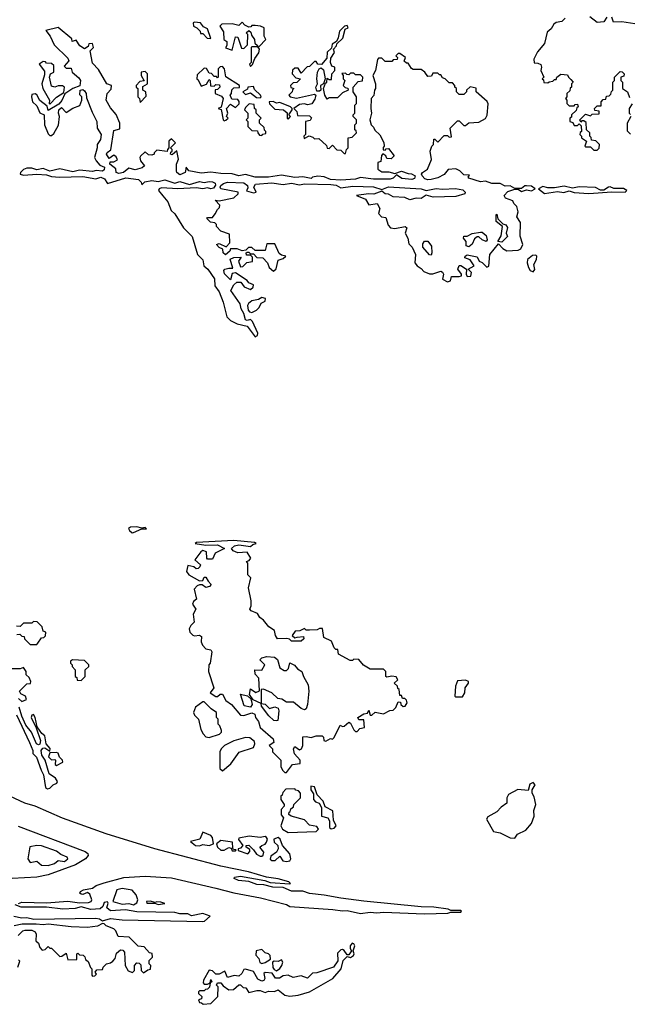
# Model space of a CAD drawing. Extents: x 1980017 to 2252640, y 74400 to 266395.
# Tile 344 of 388: x 2192162 to 2195871, y 207288 to 213285. Entities that reach past the tile are written whole.
import ezdxf

# ---------------------------------------------------------------- set-up
doc = ezdxf.new("R2010")
doc.units = 0

msp = doc.modelspace()

# ---------------------------------------------------------------- linework, layer by layer
at = {"layer": '0CON20XD'}
for points in [[(2195735, 213300), (2195715, 213272.5), (2195675, 213267.5), (2195631.7, 213301.7)], [(2193325, 213170), (2193305, 213228.8), (2193280.8, 213240.8), (2193262.5, 213265), (2193225, 213270), (2193217.5, 213265), (2193220, 213245), (2193240, 213235), (2193260, 213215), (2193261.7, 213201.7), (2193275, 213200), (2193303, 213173), (2193325, 213170)], [(2193455, 213100), (2193475, 213180), (2193488.3, 213178.3), (2193511.7, 213111.7), (2193525, 213110), (2193548.3, 213131.7), (2193550, 213195), (2193540, 213205), (2193555, 213220), (2193568.3, 213208.3), (2193571.7, 213191.7), (2193590, 213165), (2193591.7, 213141.7), (2193608.3, 213128.3), (2193610, 213120), (2193618.3, 213121.7), (2193660, 213165), (2193650, 213185), (2193650, 213235), (2193626.4, 213246.4), (2193595, 213250), (2193575, 213250), (2193568.3, 213241.7), (2193555, 213240), (2193531.7, 213251.7), (2193515, 213270), (2193495, 213250), (2193455, 213260), (2193391.7, 213258.3), (2193380, 213245), (2193401.7, 213211.7), (2193404, 213165), (2193421.7, 213151.7), (2193421.7, 213128.3), (2193414.3, 213114.3), (2193455, 213100)], [(2194145, 212470), (2194150, 212495), (2194160, 212505), (2194160, 212565), (2194185, 212570), (2194210, 212595), (2194208.3, 212608.3), (2194200, 212615), (2194200, 212645), (2194210, 212655), (2194210, 212675), (2194190, 212695), (2194190, 212705), (2194200, 212715), (2194200, 212765), (2194210, 212775), (2194210, 212815), (2194190, 212845), (2194190, 212875), (2194221.7, 212908.3), (2194248.3, 212911.7), (2194250, 212935), (2194235, 212950), (2194205, 212950), (2194195, 212960), (2194175, 212960), (2194165, 212950), (2194151.7, 212951.7), (2194145, 212960), (2194121.7, 212958.3), (2194130, 212945), (2194130, 212925), (2194140, 212915), (2194130, 212885), (2194141.7, 212871.7), (2194158.3, 212868.3), (2194160, 212855), (2194125, 212840), (2194095, 212810), (2194045, 212810), (2194031.7, 212801.7), (2194017.5, 212825), (2194010, 212865), (2194021.7, 212898.3), (2194030, 212905), (2194031.7, 212928.3), (2194045, 212920), (2194058.3, 212921.7), (2194060, 212955), (2194080, 212975), (2194080, 212995), (2194061.7, 213001.7), (2194053.3, 213025), (2194055, 213050), (2194077.5, 213085), (2194070, 213105), (2194090, 213125), (2194091.7, 213138.3), (2194128.3, 213171.7), (2194141.7, 213228.3), (2194160, 213235), (2194155, 213250), (2194137.5, 213245), (2194107.5, 213215), (2194100, 213175), (2194088.3, 213151.7), (2194062.5, 213135), (2194058.3, 213111.7), (2194033.4, 213086.6), (2194029.6, 213050.5), (2193998.8, 213011.2), (2193975, 213013.3), (2193965, 213030), (2193955, 213030), (2193925, 213000), (2193911.7, 212998.3), (2193875, 212960), (2193855, 212990), (2193835, 212990), (2193821.7, 212978.3), (2193820, 212955), (2193841.7, 212931.7), (2193870, 212925), (2193848.3, 212901.7), (2193825, 212900), (2193810, 212885), (2193811.7, 212871.7), (2193830, 212865), (2193821.7, 212858.3), (2193820, 212845), (2193800, 212825), (2193807.5, 212815), (2193845, 212807.5), (2193955, 212832), (2193963.8, 212825), (2193958.3, 212801.7), (2193938.3, 212771.7), (2193915, 212766), (2193892.7, 212772.7), (2193865, 212768.6), (2193830, 212745), (2193847.5, 212725), (2193851.7, 212701.7), (2193925, 212700), (2193937, 212687), (2193928.3, 212671.7), (2193900, 212665), (2193900, 212585), (2193890, 212575), (2193891.7, 212561.7), (2193922.5, 212577.5), (2193945, 212570), (2193955, 212560), (2193981.7, 212561.7), (2194028.3, 212518.3), (2194031.7, 212501.7), (2194045, 212500), (2194065, 212520), (2194091.7, 212491.7), (2194115, 212490), (2194135, 212470), (2194145, 212470)], [(2195480, 213295), (2195460, 213275), (2195425, 213267.5), (2195411.7, 213258.3), (2195395, 213230), (2195371.7, 213208.3), (2195355, 213140), (2195311.7, 213088.3), (2195290, 213045), (2195291.7, 213021.7), (2195315, 213020), (2195331.7, 213011.7), (2195337.5, 212995), (2195332.5, 212975), (2195350, 212935), (2195340, 212925), (2195348.3, 212918.3), (2195351.7, 212901.7), (2195375, 212900), (2195383, 212907), (2195405, 212910), (2195415, 212920), (2195425, 212920), (2195430, 212935), (2195455, 212952.5), (2195495, 212950), (2195500, 212935), (2195515, 212920), (2195530, 212905), (2195520, 212895), (2195520, 212875), (2195511.7, 212868.3), (2195508.3, 212851.7), (2195490, 212835), (2195490, 212815), (2195482.5, 212805), (2195490, 212795), (2195490, 212775), (2195505, 212760), (2195535, 212760), (2195541.7, 212768.3), (2195555, 212770), (2195560, 212755), (2195551.7, 212748.3), (2195548.3, 212731.7), (2195520, 212705), (2195518.3, 212691.7), (2195510, 212685), (2195510, 212665), (2195528.3, 212658.3), (2195535, 212640), (2195555, 212640), (2195565, 212650), (2195578.3, 212638.3), (2195580, 212605), (2195571.7, 212598.3), (2195570, 212585), (2195580, 212575), (2195580, 212565), (2195610, 212545), (2195600, 212515), (2195605, 212510), (2195635, 212510), (2195655, 212490), (2195675, 212490), (2195688.3, 212501.7), (2195690, 212525), (2195667, 212547), (2195641.7, 212551.7), (2195638.3, 212568.3), (2195630, 212575), (2195630, 212595), (2195610, 212615), (2195608.3, 212658.3), (2195595, 212670), (2195581.7, 212668.3), (2195575, 212660), (2195570, 212675), (2195605, 212710), (2195635, 212700), (2195645, 212710), (2195688.3, 212711.7), (2195688.3, 212728.3), (2195661.7, 212731.7), (2195660, 212745), (2195675, 212760), (2195700, 212760), (2195700, 212785), (2195711.7, 212798.3), (2195728.3, 212801.7), (2195731.7, 212818.3), (2195748.3, 212821.7), (2195758.3, 212831.7), (2195761.7, 212848.3), (2195770, 212855), (2195770, 212905), (2195780, 212915), (2195780, 212935), (2195815, 212970), (2195828.3, 212968.3), (2195840, 212955), (2195838.3, 212941.7), (2195820, 212935), (2195820, 212915), (2195830, 212905), (2195830, 212865), (2195860, 212845), (2195871.7, 212811.7)], [(2195905, 213260), (2195825, 213272.5), (2195775, 213270), (2195765, 213300)], [(2193595, 211352.5), (2193608.3, 211361.7), (2193610, 211375), (2193577.7, 211447.7), (2193565, 211460), (2193545, 211452.5), (2193535, 211457.5), (2193526.4, 211496.4), (2193510, 211525), (2193502.5, 211555), (2193446.7, 211635), (2193465, 211670), (2193483.6, 211686.4), (2193507, 211687), (2193527, 211657), (2193565, 211642.5), (2193582.5, 211655), (2193585, 211670), (2193555, 211682.5), (2193545, 211697.5), (2193475, 211743.3), (2193455, 211740), (2193445, 211700), (2193407, 211737), (2193403, 211757), (2193410, 211765), (2193435, 211772.5), (2193458.3, 211771.7), (2193442.5, 211827.5), (2193465, 211837.5), (2193508.3, 211838.3), (2193492.5, 211815), (2193505, 211780), (2193518.3, 211781.7), (2193543, 211807), (2193578.3, 211811.7), (2193578.3, 211838.3), (2193565, 211850), (2193541.7, 211851.7), (2193540, 211865), (2193545, 211870), (2193555, 211870), (2193565, 211860), (2193585, 211860), (2193605, 211837.5), (2193640, 211835), (2193670, 211805), (2193680, 211775), (2193705, 211752.5), (2193721.7, 211768.3), (2193735, 211820), (2193765, 211830), (2193780, 211845), (2193755, 211850), (2193740.7, 211860.7), (2193715, 211920), (2193665, 211920), (2193655, 211880), (2193595, 211880), (2193575, 211897.5), (2193553, 211897), (2193538.3, 211881.7), (2193515, 211877.5), (2193485, 211890), (2193445, 211890), (2193440, 211875), (2193413, 211853), (2193400, 211865), (2193398.3, 211888.3), (2193375, 211897.5), (2193360, 211915), (2193375, 211922.5), (2193418.3, 211901.7), (2193440, 211925), (2193438.3, 211978.3), (2193385, 211997.5), (2193360, 212025), (2193358.3, 212038.3), (2193348.3, 212048.3), (2193321.7, 212051.7), (2193300, 212075), (2193305, 212080), (2193335, 212080), (2193351.7, 212101.7), (2193365, 212130), (2193378.3, 212141.7), (2193380, 212155), (2193350, 212185), (2193375, 212182.5), (2193465, 212200), (2193490, 212225), (2193490, 212235), (2193385.8, 212255.8), (2193381.2, 212265), (2193385.7, 212275), (2193402, 212288.1), (2193425, 212295.5), (2193525, 212290.8), (2193547.1, 212275), (2193549.7, 212260.3), (2193542.5, 212242.5), (2193585, 212230), (2193600, 212235), (2193586.7, 212265), (2193597.3, 212282.7), (2193695, 212290.9), (2193765, 212280.6), (2193815, 212288.5), (2193865, 212279.4), (2193895, 212285.6), (2194055, 212280.5), (2194086.4, 212276.4), (2194115, 212261.4), (2194189.4, 212270.6), (2194315, 212267.7), (2194365, 212250), (2194405, 212266.2), (2194605, 212255.5), (2194635, 212244.2), (2194695, 212257.8), (2194735, 212253.8), (2194813.6, 212256.4), (2194858.5, 212248.5), (2194872, 212235), (2194870, 212225), (2194815, 212208.9), (2194676.6, 212203.4), (2194635, 212215.8), (2194605, 212196.7), (2194575, 212198.6), (2194535, 212188.6), (2194505, 212202.9), (2194435, 212205.6), (2194405, 212221.9), (2194384.4, 212224.4), (2194365, 212240), (2194316.9, 212223.1), (2194284.6, 212225.4), (2194210, 212215), (2194265, 212192.5), (2194285, 212157.5), (2194336.2, 212166.2), (2194352.5, 212135), (2194343.9, 212103.9), (2194363.9, 212083.9), (2194389.3, 212079.3), (2194404.1, 212034.1), (2194417.7, 212017.7), (2194443.6, 212013.6), (2194506.2, 212026.2), (2194517.5, 212017.5), (2194506.7, 211985), (2194523.3, 211955), (2194530, 211920), (2194550.4, 211900.5), (2194570, 211855), (2194566.7, 211805), (2194580, 211785), (2194605, 211770), (2194620.9, 211750.9), (2194655, 211737.5), (2194675, 211737.5), (2194725, 211752.5), (2194735, 211747.5), (2194740, 211735), (2194733.3, 211705), (2194765, 211688), (2194783.3, 211695), (2194788.3, 211721.7), (2194835, 211720), (2194850, 211725), (2194850, 211735), (2194827.5, 211765), (2194835, 211787.5), (2194845, 211787.5), (2194880, 211765), (2194877.5, 211735), (2194885, 211720), (2194907, 211723), (2194910, 211745), (2194890, 211765), (2194927.5, 211785), (2194903, 211823), (2194870, 211835), (2194872.5, 211845), (2194885, 211852.5), (2194945, 211840), (2194957.5, 211815), (2194976.1, 211806.1), (2195005, 211777.5), (2195016.4, 211783.6), (2195022.5, 211855), (2195075, 211920), (2195101.2, 211891.2), (2195125, 211878), (2195195, 211881.2), (2195210, 211890), (2195223.3, 211915), (2195207, 211967), (2195209.3, 212049.3), (2195186.7, 212085), (2195193.8, 212115), (2195187, 212147), (2195167.5, 212165), (2195161.7, 212181.7), (2195118.3, 212198.3), (2195110, 212215), (2195131.1, 212238.9), (2195175, 212252.5), (2195195, 212252.5), (2195215, 212238.8), (2195245, 212249.2), (2195275, 212242.5), (2195297.5, 212255), (2195275, 212271.2), (2195245, 212273.3), (2195235, 212273.3), (2195215, 212256), (2195173.6, 212256.4), (2195145, 212273.8), (2195115, 212271.2), (2195085, 212286.7), (2195035, 212287.5), (2194995, 212302.5), (2194965, 212297.5), (2194895, 212320), (2194890, 212325), (2194898.3, 212338.3), (2194865, 212340), (2194840, 212365), (2194815, 212377.5), (2194768.3, 212371.7), (2194745, 212342.5), (2194705, 212322.5), (2194665, 212312.5), (2194645, 212310), (2194626.4, 212316.4), (2194610, 212335), (2194606.7, 212345), (2194613.3, 212355), (2194643.3, 212375), (2194667, 212433), (2194660, 212485), (2194670, 212515), (2194680, 212525), (2194681.7, 212558.3), (2194688.3, 212558.3), (2194705, 212540), (2194745, 212580), (2194765, 212580), (2194775, 212570), (2194788.3, 212571.7), (2194780, 212625), (2194825, 212670), (2194835, 212670), (2194865, 212640), (2194875, 212640), (2194895, 212657.5), (2194955, 212660), (2194995, 212682.5), (2195006.4, 212703.6), (2195013, 212773), (2195006.4, 212786.4), (2194940, 212845), (2194938.3, 212868.3), (2194903, 212877), (2194880, 212855), (2194880, 212845), (2194865, 212830), (2194835, 212830), (2194820, 212845), (2194820, 212865), (2194810, 212875), (2194810, 212885), (2194795, 212900), (2194775, 212900), (2194750, 212925), (2194735, 212930), (2194725, 212950), (2194715, 212950), (2194705, 212960), (2194675, 212960), (2194668.3, 212941.7), (2194645, 212940), (2194626.4, 212966.4), (2194605, 212982.5), (2194555, 212982.5), (2194545, 212987.5), (2194525, 213020), (2194515, 213020), (2194501.7, 213031.7), (2194510, 213055), (2194475, 213080), (2194465, 213080), (2194450, 213065), (2194460, 213055), (2194458.3, 213041.7), (2194435, 213040), (2194425, 213030), (2194385, 213030), (2194365, 213050), (2194345, 213050), (2194338.3, 213041.7), (2194327.5, 212975), (2194310, 212945), (2194327.5, 212895), (2194327.5, 212865), (2194320, 212855), (2194317, 212823), (2194300, 212805), (2194297.5, 212745), (2194302.5, 212715), (2194292.5, 212675), (2194300, 212645), (2194315, 212630), (2194321.7, 212611.7), (2194353, 212583), (2194377, 212537), (2194380, 212515), (2194373, 212507), (2194372.5, 212492.5), (2194385, 212490), (2194391.7, 212498.3), (2194405, 212500), (2194440, 212455), (2194421.7, 212438.3), (2194395, 212440), (2194390, 212455), (2194371.7, 212468.3), (2194363, 212457), (2194358.3, 212421.7), (2194340, 212415), (2194340, 212375), (2194365, 212358.8), (2194407.7, 212357.7), (2194445, 212347.5), (2194485, 212363.3), (2194525, 212348.8), (2194545, 212346.7), (2194567.5, 212335), (2194563, 212317), (2194547.7, 212312.3), (2194487.7, 212317.7), (2194455, 212340), (2194435, 212320), (2194415.8, 212314.2), (2194315, 212314.2), (2194235, 212323.3), (2194205.8, 212314.2), (2194115, 212307.5), (2194052.7, 212312.7), (2194015, 212327.5), (2193975, 212331.2), (2193943.8, 212326.2), (2193935, 212317.5), (2193885, 212328.8), (2193836.1, 212323.9), (2193755, 212337.5), (2193675, 212326.2), (2193595, 212325.7), (2193535, 212341.2), (2193495, 212334.2), (2193455, 212346.7), (2193385, 212347.5), (2193325, 212356.7), (2193265, 212350), (2193190, 212365), (2193175, 212387.5), (2193168.8, 212355), (2193135, 212340.6), (2193118, 212355), (2193116, 212365), (2193116.2, 212405), (2193127.1, 212435), (2193117, 212487), (2193088.3, 212461.7), (2193080, 212465), (2193081.7, 212478.3), (2193090, 212485), (2193090, 212495), (2193080, 212505), (2193110, 212535), (2193085, 212560), (2193070, 212545), (2193070, 212505), (2193060, 212495), (2193058.3, 212481.7), (2192995, 212490), (2192980, 212475), (2192980, 212465), (2192965, 212460), (2192945, 212462.5), (2192925, 212480), (2192897, 212453), (2192892.5, 212445), (2192896.7, 212425), (2192920, 212395), (2192907, 212383), (2192865, 212370), (2192825, 212380), (2192792.5, 212355), (2192765, 212349.2), (2192748.8, 212355), (2192746.4, 212376.4), (2192710, 212405), (2192711.7, 212418.3), (2192735, 212420), (2192757.5, 212432.5), (2192749.3, 212449.3), (2192735, 212460), (2192705, 212440), (2192690, 212465), (2192693.3, 212476.7), (2192717, 212493), (2192735, 212610), (2192770, 212620), (2192770, 212655), (2192748.3, 212708.3), (2192715, 212747.5), (2192686.7, 212795), (2192693.6, 212836.4), (2192718.3, 212861.7), (2192720, 212885), (2192692.5, 212895), (2192640.7, 212980.7), (2192605, 213020), (2192590, 213095), (2192610, 213115), (2192605, 213140), (2192581.7, 213138.3), (2192578.3, 213121.7), (2192555, 213107.5), (2192527.5, 213125), (2192505, 213160), (2192481.7, 213151.7), (2192478.3, 213168.3), (2192395, 213237.5), (2192320, 213220), (2192347.5, 213185), (2192371.7, 213131.7), (2192455, 213050), (2192460, 213035), (2192431.7, 213001.7), (2192445, 212990), (2192475, 212990), (2192480, 212965), (2192521.2, 212931.2), (2192531.2, 212915), (2192528.3, 212881.7), (2192483.9, 212866.1), (2192448.8, 212841.2)], [(2193565, 213000), (2193578.3, 213011.7), (2193591.7, 213048.3), (2193617, 213083), (2193620, 213105), (2193610, 213120), (2193575, 213120), (2193570, 213115), (2193570, 213025), (2193560, 213015), (2193565, 213000)], [(2192345, 212770), (2192385, 212813.8), (2192429.3, 212840.7), (2192433.3, 212873.3), (2192423, 212883), (2192395, 212882.5), (2192375, 212873.3), (2192355, 212880), (2192342.5, 212935), (2192350, 212955), (2192370, 212965), (2192370, 213005), (2192355, 213017.5), (2192325, 213020), (2192318.3, 213028.3), (2192305, 213030), (2192280, 213015), (2192311.7, 212971.7), (2192311.7, 212948.3), (2192296.7, 212895), (2192303.3, 212865), (2192342.5, 212795), (2192340, 212775), (2192345, 212770)], [(2192895, 212780), (2192931.7, 212818.3), (2192930, 212845), (2192910, 212855), (2192911.7, 212878.3), (2192940, 212895), (2192940, 212955), (2192925, 212970), (2192900, 212965), (2192900, 212945), (2192918.3, 212911.7), (2192891.7, 212908.3), (2192870, 212885), (2192870, 212875), (2192880, 212865), (2192880, 212815), (2192890, 212805), (2192895, 212780)], [(2193405, 212670), (2193415, 212672.5), (2193430, 212685), (2193420, 212695), (2193427.5, 212715), (2193420, 212745), (2193445, 212770), (2193475, 212750), (2193497, 212773), (2193497.5, 212787.5), (2193488.3, 212798.3), (2193451.7, 212801.7), (2193442.5, 212825), (2193450, 212835), (2193451.7, 212858.3), (2193465, 212870), (2193498.3, 212871.7), (2193500, 212885), (2193416.7, 212936.7), (2193408, 212985), (2193395, 213000), (2193381.7, 212998.3), (2193370, 212985), (2193370, 212935), (2193365, 212930), (2193358.3, 212938.3), (2193345, 212940), (2193328.3, 212958.3), (2193315, 212960), (2193298.3, 212988.3), (2193285, 212990), (2193241.7, 212948.3), (2193240, 212925), (2193248.3, 212918.3), (2193265, 212880), (2193298.3, 212891.7), (2193315, 212920), (2193320, 212915), (2193321.7, 212881.7), (2193345, 212880), (2193355, 212890), (2193378.3, 212888.3), (2193380, 212875), (2193365, 212860), (2193351.7, 212858.3), (2193350, 212835), (2193390, 212820), (2193400, 212805), (2193388.3, 212751.7), (2193370, 212745), (2193388.3, 212738.3), (2193400, 212675), (2193405, 212670)], [(2193969.3, 212849.3), (2193963.1, 212875), (2193973.8, 212895), (2193968.8, 212925), (2193974, 212965), (2193984.2, 212985.8), (2193995, 212991.2), (2194009.2, 212979.2), (2194020, 212925), (2194010, 212895), (2193992.5, 212885), (2193993.3, 212856.7), (2193985, 212850), (2193969.3, 212849.3)], [(2192448.8, 212841.2), (2192436.1, 212833.9), (2192418, 212792), (2192400, 212770), (2192335, 212732.5), (2192328.3, 212758.3), (2192283.3, 212793.3), (2192265, 212827.5), (2192255, 212832.5), (2192235, 212830), (2192232.5, 212815), (2192240, 212785), (2192265, 212760), (2192285, 212717.5), (2192310, 212705), (2192312.5, 212645), (2192335, 212590), (2192345, 212580), (2192355, 212580), (2192368.3, 212591.7), (2192397, 212643), (2192403.3, 212695), (2192397.5, 212715), (2192400, 212735), (2192415, 212750), (2192445, 212720), (2192483.9, 212746.1), (2192528.3, 212761.7), (2192540, 212795), (2192540, 212815), (2192528.3, 212828.3), (2192530, 212855), (2192545, 212860), (2192555, 212852.5), (2192566.2, 212835), (2192568.3, 212808.3), (2192602.3, 212722.3), (2192630, 212665), (2192632.5, 212625), (2192656.7, 212585), (2192652.5, 212555), (2192632.5, 212525), (2192633.3, 212505), (2192617.5, 212445), (2192626.2, 212425), (2192650, 212400), (2192676.7, 212386.7), (2192675, 212370), (2192665, 212363.3), (2192626.4, 212366.4), (2192605, 212361.4), (2192525, 212368), (2192485, 212358.6), (2192405, 212376.7), (2192345, 212361.9), (2192305, 212379.2), (2192265, 212370), (2192235, 212380), (2192205, 212380), (2192185, 212372), (2192166.2, 212355), (2192164.5, 212344.5), (2192185, 212337.1), (2192265, 212343.8), (2192325, 212340.9), (2192355, 212330.4), (2192404, 212326), (2192545, 212330), (2192625, 212315.6), (2192655, 212325.6), (2192676.7, 212316.7), (2192695, 212286.7), (2192807.9, 212322.1), (2192885, 212312.2), (2192900.8, 212295), (2192905, 212280), (2192923.3, 212296.7), (2192965, 212306.6), (2193005, 212298.7), (2193045, 212309.5), (2193105, 212288.5), (2193135, 212298.6), (2193195, 212280.6), (2193255, 212298.9), (2193285, 212292.9), (2193315, 212300), (2193335, 212297.9), (2193350.2, 212290.2), (2193353, 212277), (2193340.4, 212259.5), (2193325, 212255.8), (2193305, 212261.2), (2193275, 212254), (2193235, 212261.1), (2193124.3, 212254.3), (2193025, 212261.4), (2193010, 212255), (2193006.7, 212245), (2193032.3, 212212.3), (2193062.5, 212175), (2193083.9, 212123.9), (2193105, 212102.5), (2193157.7, 212017.7), (2193210, 211965), (2193244.1, 211854.1), (2193275, 211822.5), (2193281.2, 211785), (2193306.7, 211765), (2193345.9, 211705.9), (2193348.8, 211665), (2193375, 211627.5), (2193400, 211565), (2193422.5, 211475), (2193443.9, 211453.9), (2193485, 211433.3), (2193545, 211417.5), (2193595, 211352.5)], [(2193625, 212810), (2193630, 212815), (2193627.5, 212825), (2193590.4, 212860.5), (2193585, 212877.5), (2193550, 212875), (2193548.3, 212861.7), (2193520, 212845), (2193535, 212830), (2193565, 212840), (2193601.7, 212811.7), (2193625, 212810)], [(2193635, 212580), (2193641.7, 212588.3), (2193658.3, 212591.7), (2193660, 212605), (2193651.7, 212611.7), (2193648.3, 212628.3), (2193620, 212655), (2193620, 212675), (2193630, 212685), (2193600, 212715), (2193600, 212735), (2193590, 212745), (2193588.3, 212768.3), (2193558.3, 212771.7), (2193535, 212750), (2193530, 212735), (2193550, 212715), (2193550, 212685), (2193540, 212675), (2193550, 212665), (2193550, 212635), (2193575, 212610), (2193608.3, 212608.3), (2193610, 212595), (2193621.7, 212581.7), (2193635, 212580)], [(2193795, 212680), (2193810, 212695), (2193800, 212705), (2193820, 212735), (2193820, 212745), (2193810, 212755), (2193745, 212780), (2193725, 212777.5), (2193703.8, 212786.2), (2193680, 212785), (2193681.7, 212771.7), (2193715, 212740), (2193767, 212737), (2193788.3, 212718.3), (2193790, 212685), (2193795, 212680)], [(2195888.3, 212771.7), (2195870, 212745), (2195870, 212715), (2195878.3, 212708.3)], [(2195880, 212695), (2195857.5, 212655), (2195858.3, 212608.3), (2195878.3, 212588.3)], [(2195355.9, 212225.9), (2195435, 212238), (2195472.9, 212232.9), (2195505, 212242), (2195535, 212233.1), (2195625, 212227.1), (2195765, 212236.7), (2195845, 212234.3), (2195856.7, 212245), (2195836.4, 212256.4), (2195777, 212257), (2195755, 212266.7), (2195744.1, 212265.9), (2195715, 212246.7), (2195695, 212247.5), (2195665, 212262.5), (2195565, 212266.7), (2195525, 212258.8), (2195475, 212271.2), (2195415, 212260), (2195375, 212260), (2195345, 212270), (2195317.5, 212255), (2195355.9, 212225.9)], [(2195095, 211930), (2195070, 211935), (2195091.7, 211968.3), (2195100, 212025), (2195060, 212055), (2195060, 212095), (2195065, 212100), (2195071.7, 212071.7), (2195101.7, 212041.7), (2195120, 212035), (2195129.3, 212019.3), (2195122.5, 211985), (2195130, 211965), (2195095, 211930)], [(2194895, 211902.5), (2194878.3, 211908.3), (2194877.5, 211935), (2194862.5, 211955), (2194865, 211967.5), (2194885, 211967.5), (2194915, 211982.5), (2194965, 211990), (2194975, 211990), (2195000.7, 211970.7), (2195006.7, 211945), (2195000, 211935), (2194975, 211943.8), (2194955, 211962.5), (2194945, 211962.5), (2194929.3, 211950.7), (2194915, 211917.5), (2194895, 211902.5)], [(2194665, 211850), (2194655, 211852.5), (2194615, 211900), (2194615, 211920), (2194625, 211936.2), (2194645, 211936.7), (2194667.5, 211905), (2194670, 211865), (2194665, 211850)], [(2195285, 211750), (2195296.7, 211763.3), (2195290, 211795), (2195306.7, 211825), (2195307.5, 211845), (2195301.7, 211851.7), (2195281.7, 211848.3), (2195251.2, 211825), (2195248.8, 211805), (2195256.7, 211775), (2195267, 211757), (2195285, 211750)], [(2193575, 211502.5), (2193603.3, 211516.7), (2193618.3, 211531.7), (2193631.7, 211558.3), (2193655, 211570), (2193656.4, 211586.4), (2193635, 211592.5), (2193615, 211580), (2193575, 211572.5), (2193553.3, 211556.7), (2193547.5, 211545), (2193552.5, 211515), (2193560, 211505), (2193575, 211502.5)], [(2192845, 210160), (2192855, 210162), (2192905, 210183.3), (2192932.5, 210185), (2192925, 210192.5), (2192905, 210187.5), (2192875, 210195.7), (2192835, 210193.8), (2192824.1, 210185.9), (2192829.2, 210175), (2192845, 210160)], [(2193785, 208700), (2193821.7, 208748.3), (2193867.5, 208755), (2193868.8, 208775), (2193833.8, 208813.8), (2193827.5, 208845), (2193835, 208857.5), (2193865, 208837.5), (2193876.1, 208843.9), (2193883.8, 208865), (2193885, 208917.5), (2193905, 208920), (2193935, 208912.5), (2193965, 208922.5), (2194002.5, 208922.5), (2194010, 208915), (2194012.5, 208895), (2194025, 208890), (2194053, 208907), (2194065, 208903.3), (2194075, 208912.5), (2194112.5, 208987.5), (2194125, 208980), (2194135, 208982.5), (2194165, 209007.5), (2194175, 209000), (2194195, 208960), (2194205, 208950), (2194215, 208950), (2194231.7, 208968.3), (2194260, 208975), (2194255, 209020), (2194225, 209020), (2194220, 209035), (2194255, 209057.5), (2194278.3, 209061.7), (2194285, 209080), (2194295, 209050), (2194305, 209050), (2194325, 209067.5), (2194375, 209057.5), (2194413, 209077), (2194435, 209080), (2194450, 209095), (2194465, 209130), (2194478.3, 209128.3), (2194480, 209115), (2194495, 209102.5), (2194506.4, 209103.6), (2194520, 209125), (2194515, 209140), (2194505, 209150), (2194491.7, 209151.7), (2194485, 209170), (2194475, 209170), (2194470, 209205), (2194461.7, 209211.7), (2194460, 209225), (2194440, 209245), (2194462.5, 209265), (2194452.5, 209282.5), (2194425, 209287.5), (2194395, 209280), (2194390, 209285), (2194390, 209315), (2194375, 209330), (2194295, 209330), (2194253.6, 209353.6), (2194225, 209387.5), (2194195, 209390), (2194187, 209383), (2194173, 209383), (2194101.7, 209421.7), (2194098.3, 209448.3), (2194085, 209450), (2194075, 209460), (2194059.3, 209499.3), (2194011.7, 209521.7), (2194005, 209577.5), (2193985, 209577.5), (2193971.7, 209568.3), (2193925, 209566.7), (2193905, 209567.5), (2193895, 209576.7), (2193867, 209563), (2193838.3, 209561.7), (2193820, 209535), (2193835, 209520), (2193850, 209525), (2193888.3, 209528.3), (2193890, 209515), (2193875, 209500), (2193815, 209500), (2193802.5, 209512.5), (2193786.2, 209516.2), (2193730, 209515), (2193717.5, 209535), (2193712.5, 209565), (2193677, 209587), (2193645, 209627.5), (2193622.5, 209645), (2193609.3, 209669.3), (2193570, 209685), (2193562.5, 209695), (2193570, 209715), (2193570, 209745), (2193553.3, 209825), (2193567.5, 209885), (2193550, 209905), (2193550, 209975), (2193542.5, 209985), (2193558.3, 209991.7), (2193567.5, 210005), (2193545, 210042.5), (2193488, 210038), (2193460.6, 210050.6), (2193450, 210065), (2193469.4, 210080.6), (2193495, 210087.1), (2193565, 210076.7), (2193580.5, 210089.5), (2193600, 210095), (2193590.7, 210100.7), (2193465, 210113.1), (2193238.3, 210101.7), (2193230, 210095), (2193294.2, 210084.2), (2193365, 210086.9), (2193407.5, 210065), (2193350, 210035), (2193335, 210000), (2193305, 210000), (2193300, 210005), (2193297.5, 210045), (2193275, 210051.2), (2193263.3, 210045), (2193227.5, 209995), (2193262.5, 209965), (2193258.3, 209951.7), (2193248.3, 209941.7), (2193235, 209940), (2193221.7, 209951.7), (2193185, 209960), (2193177.5, 209925), (2193190, 209905), (2193255, 209867.5), (2193275, 209870), (2193285, 209890), (2193295, 209890), (2193307.5, 209865), (2193327.5, 209845), (2193317, 209833), (2193295, 209827.5), (2193272.5, 209842.5), (2193255, 209843.8), (2193242, 209838), (2193223.9, 209816.1), (2193236.7, 209755), (2193218.8, 209741.2), (2193212.5, 209725), (2193232.5, 209695), (2193216.7, 209665), (2193222.5, 209615), (2193202.5, 209595), (2193192.5, 209575), (2193197.5, 209555), (2193215, 209537.5), (2193225, 209532.5), (2193255, 209536.7), (2193268.8, 209528.8), (2193266.2, 209495), (2193273.3, 209475), (2193293.8, 209453.8), (2193325, 209447.5), (2193330, 209435), (2193320, 209365), (2193312.5, 209355), (2193310, 209315), (2193343.3, 209215), (2193320, 209185), (2193355, 209162.5), (2193365, 209163.3), (2193382.3, 209177.7), (2193395, 209178), (2193415, 209138.8), (2193450, 209115), (2193505, 209050), (2193525, 209047.5), (2193575, 209063.3), (2193592.5, 209055), (2193596.7, 209035), (2193615, 209010), (2193623.9, 208973.9), (2193703.3, 208905), (2193707, 208883), (2193680, 208865), (2193700, 208845), (2193700, 208825), (2193750, 208775), (2193750, 208735), (2193763, 208713), (2193775, 208700), (2193785, 208700)], [(2192145, 209540), (2192161.7, 209541.7), (2192175, 209530), (2192188.3, 209528.3), (2192190, 209515), (2192225, 209480), (2192265, 209480), (2192271.7, 209488.3), (2192295, 209520), (2192308.3, 209521.7), (2192318.3, 209531.7), (2192320, 209555), (2192305, 209560), (2192297.5, 209587.5), (2192268.3, 209618.3), (2192245, 209620), (2192235, 209610), (2192185, 209610), (2192165, 209590), (2192141.7, 209591.7)], [(2193725, 209014), (2193707.7, 209017.7), (2193676.7, 209045), (2193633.3, 209105), (2193630, 209120), (2193582.5, 209142.5), (2193560, 209175), (2193565, 209210), (2193598.3, 209188.3), (2193621.7, 209198.3), (2193616.2, 209275), (2193595, 209300), (2193592.5, 209325), (2193635, 209322.5), (2193652.5, 209355), (2193623, 209387), (2193635, 209397.5), (2193665, 209406.7), (2193711.7, 209401.7), (2193729.3, 209389.3), (2193745, 209336.7), (2193771.7, 209321.7), (2193785, 209322), (2193797.3, 209332.7), (2193805, 209367.5), (2193833, 209353), (2193851.7, 209331.7), (2193877.5, 209315), (2193887.5, 209285), (2193916.7, 209235), (2193920, 209195), (2193912, 209115), (2193905, 209087.5), (2193895, 209081.2), (2193875, 209090), (2193827.7, 209127.7), (2193785, 209129.2), (2193757.3, 209147.3), (2193731.7, 209151.7), (2193695, 209185.8), (2193645, 209206.7), (2193630, 209205), (2193630, 209120), (2193656.1, 209116.1), (2193680.7, 209090.7), (2193715, 209100.8), (2193735, 209091.2), (2193738.9, 209075), (2193733, 209017), (2193725, 209014)], [(2192535, 209260), (2192560, 209285), (2192560, 209325), (2192582.5, 209345), (2192582.5, 209355), (2192555, 209382.5), (2192483, 209387), (2192471.7, 209378.3), (2192470, 209365), (2192480, 209355), (2192480, 209345), (2192500, 209325), (2192500, 209285), (2192508.3, 209278.3), (2192511.7, 209261.7), (2192535, 209260)], [(2192155, 209150), (2192175, 209132.5), (2192202.5, 209145), (2192197.5, 209165), (2192168.8, 209178.8), (2192160, 209195), (2192205, 209240), (2192228.3, 209241.7), (2192230, 209255), (2192218.3, 209278.3), (2192200, 209295), (2192200, 209315), (2192185, 209340), (2192165, 209332.5), (2192115, 209332.5)], [(2194855, 209160), (2194870, 209185), (2194872.5, 209215), (2194893.3, 209245), (2194892.5, 209255), (2194875, 209263.3), (2194825, 209257.5), (2194812.5, 209225), (2194810, 209165), (2194815, 209160), (2194855, 209160)], [(2193565, 209097.5), (2193527, 209107), (2193505, 209177.5), (2193547.5, 209167.5), (2193568.3, 209148.3), (2193576.2, 209115), (2193565, 209097.5)], [(2193315, 208912.5), (2193377, 208933), (2193390, 208945), (2193390, 208955), (2193380, 208985), (2193370, 208995), (2193370, 209025), (2193360, 209035), (2193360, 209065), (2193327, 209087), (2193285, 209130), (2193275, 209130), (2193231.7, 209098.3), (2193220, 209065), (2193225, 209050), (2193250, 209025), (2193263, 208963), (2193277.5, 208935), (2193295, 208917.5), (2193315, 208912.5)], [(2192142.1, 209052.1), (2192222, 208882), (2192241.1, 208835), (2192242.5, 208815), (2192264, 208794), (2192291.8, 208715), (2192305.4, 208685.4), (2192319.4, 208609.4), (2192330.6, 208600.6)], [(2192330.6, 208600.6), (2192345, 208604.2), (2192365, 208624.3), (2192387.5, 208635), (2192392.5, 208645), (2192380, 208665), (2192341.2, 208691.2), (2192315.7, 208775.7), (2192296.7, 208805), (2192292.5, 208835), (2192301.7, 208848.3), (2192315, 208850), (2192345, 208830), (2192347, 208847), (2192323.3, 208875), (2192313.6, 208923.6), (2192297, 208937), (2192268.3, 208978.3), (2192255.8, 209035), (2192245, 209052.5), (2192235, 209050), (2192232, 209035), (2192261.7, 208971.7), (2192288, 208895), (2192285, 208872.5), (2192275, 208868.8), (2192264.5, 208874.5), (2192232.9, 208945), (2192198.5, 208988.5), (2192173.6, 209043.6), (2192158, 209098)], [(2193395, 208710), (2193446.4, 208753.6), (2193497, 208823), (2193585, 208852.5), (2193592.5, 208875), (2193589.3, 208889.3), (2193561.7, 208911.7), (2193535, 208912.5), (2193465, 208893.3), (2193407.5, 208865), (2193387.5, 208845), (2193380, 208825), (2193380, 208725), (2193395, 208710)], [(2192385, 208742.5), (2192425, 208762.5), (2192422.5, 208775), (2192403.3, 208793.3), (2192395, 208817.5), (2192385, 208822.5), (2192345, 208820), (2192337.5, 208795), (2192355, 208777.5), (2192375, 208780), (2192380, 208775), (2192378.3, 208748.3), (2192385, 208742.5)], [(2195175, 208300), (2195190, 208325), (2195241.7, 208348.3), (2195275, 208390), (2195292.5, 208435), (2195290.4, 208469.5), (2195301.2, 208505), (2195291.7, 208551.7), (2195280, 208575), (2195280, 208595), (2195297.5, 208625), (2195285, 208640), (2195265, 208630), (2195255, 208590), (2195193.6, 208596.4), (2195135, 208566.7), (2195126.7, 208545), (2195126.2, 208513.8), (2195090.7, 208489.3), (2195065, 208460), (2195010.7, 208429.3), (2195002.5, 208415), (2195045, 208340), (2195085, 208332.5), (2195145, 208302.5), (2195175, 208300)], [(2192153.3, 207903.3), (2192175, 207910), (2192325, 207906.9), (2192455, 207916.7), (2192525, 207906), (2192581.1, 207908.9), (2192596, 207915), (2192600, 207925), (2192589.2, 207959.2), (2192575, 207970), (2192545, 207957.5), (2192535, 207960), (2192527.5, 207965), (2192532.5, 207975), (2192550, 207985), (2192605, 207996), (2192627.8, 208012.2), (2192675, 208029.1), (2192795, 208061.1), (2192925, 208069.6), (2193085, 208057.7), (2193356, 207996), (2193465, 207967.1), (2193626.7, 207936.7), (2193785, 207896), (2193805, 207883.8), (2194066.2, 207866.2), (2194125, 207856.9), (2194155, 207859.5), (2194235, 207840.8), (2194295, 207850), (2194335, 207845.6), (2194375, 207850), (2194625, 207838.6), (2194767, 207843), (2194785, 207850), (2194845, 207850), (2194850, 207855), (2194845, 207860), (2194785, 207860), (2194768.3, 207868.3), (2194680.7, 207880.7), (2194605, 207881.2), (2194255, 207916), (2194115, 207934), (2194015, 207954), (2193925, 207962.5), (2193885, 207976.7), (2193815, 207976.9), (2193765, 207998.8), (2193701.1, 208001.1), (2193646.2, 208016.2), (2193605, 208018.6), (2193556.4, 208036.4), (2193492.4, 208042.4), (2193467.5, 208055), (2193468.3, 208061.7), (2193505, 208068), (2193653.3, 208043.3), (2193685, 208030), (2193805, 208022.5), (2193810, 208025), (2193800, 208035), (2193735, 208053.3), (2193663.6, 208063.6), (2193553.9, 208096.1), (2193385, 208129.2), (2192984.3, 208235.7), (2192687.6, 208327.6), (2192422, 208422), (2192255, 208495.5), (2192192.9, 208512.9), (2192035, 208586.2)], [(2193795, 208335.6), (2193965, 208340.8), (2193980, 208355), (2193970.4, 208370.5), (2193925, 208380), (2193895, 208411.2), (2193813.6, 208433.6), (2193800, 208445), (2193801.7, 208458.3), (2193808.3, 208461.7), (2193811.7, 208478.3), (2193828.3, 208491.7), (2193830, 208505), (2193870, 208545), (2193870, 208575), (2193858.3, 208588.3), (2193841.7, 208591.7), (2193835, 208600), (2193781.7, 208598.3), (2193761.7, 208578.3), (2193758.3, 208561.7), (2193750, 208555), (2193750, 208535), (2193770, 208505), (2193770, 208495), (2193752.5, 208475), (2193753, 208443), (2193767.5, 208425), (2193750, 208375), (2193761.2, 208355), (2193795, 208335.6)], [(2194056.4, 208356.4), (2194075, 208361.2), (2194087.5, 208375), (2194070.7, 208410.7), (2194066.1, 208466.1), (2194020.7, 208490.7), (2194007.5, 208525), (2193972.5, 208565), (2193955, 208612.5), (2193933.3, 208616.7), (2193932.5, 208595), (2193949.3, 208569.3), (2193950, 208535), (2193961.7, 208521.7), (2193983, 208513), (2193997, 208487), (2193997.5, 208435), (2194037.5, 208425), (2194047.5, 208405), (2194046.7, 208365), (2194056.4, 208356.4)], [(2192152.4, 208372.4), (2192559.2, 208219.2), (2192576.5, 208206.5), (2192578.9, 208195), (2192562.5, 208175), (2192501.7, 208138.3), (2192335, 208076.7), (2192265, 208063.1), (2192115, 208054.5)], [(2193255, 208254.4), (2193275, 208262), (2193315, 208256.2), (2193340, 208265), (2193334.2, 208305), (2193325, 208315.7), (2193275, 208337.5), (2193256.9, 208293.1), (2193200, 208280), (2193231.2, 208255), (2193255, 208254.4)], [(2193475, 208223.3), (2193478.3, 208228.3), (2193461.7, 208231.7), (2193458.3, 208238.3), (2193456.4, 208276.4), (2193385, 208286.7), (2193360, 208265), (2193366, 208245), (2193385, 208227.1), (2193405, 208227.1), (2193435, 208242.5), (2193448.3, 208238.3), (2193455, 208223.3), (2193475, 208223.3)], [(2193625, 208190), (2193635, 208191.2), (2193643.6, 208196.4), (2193646.7, 208215), (2193623.3, 208245), (2193634, 208256), (2193655, 208263.3), (2193663.3, 208275), (2193668.8, 208295), (2193663.3, 208305), (2193655, 208310), (2193625, 208304), (2193557, 208313), (2193495, 208300), (2193493, 208293), (2193520, 208255), (2193505, 208240), (2193490, 208235), (2193490, 208225), (2193550, 208205), (2193561.7, 208218.3), (2193561.7, 208231.7), (2193540, 208245), (2193540, 208255), (2193555, 208257.5), (2193585, 208230), (2193602.7, 208202.7), (2193625, 208190)], [(2193785, 208157.1), (2193805, 208162), (2193812, 208175), (2193804.3, 208204.3), (2193760, 208255), (2193746.2, 208295), (2193735, 208303.8), (2193707.5, 208295), (2193710, 208275), (2193732.5, 208255), (2193733.3, 208235), (2193723.3, 208215), (2193689.6, 208190.5), (2193685, 208172.5), (2193695, 208164.2), (2193715.7, 208164.3), (2193745, 208190), (2193762.9, 208162.9), (2193785, 208157.1)], [(2192335, 208134.2), (2192372.5, 208145), (2192395, 208163.3), (2192435, 208158.8), (2192453.8, 208175), (2192451.2, 208185), (2192411.2, 208201.2), (2192385, 208222), (2192295, 208254), (2192265, 208256), (2192222.3, 208247.7), (2192211.4, 208175), (2192225, 208152.5), (2192265, 208160), (2192295, 208136.7), (2192335, 208134.2)], [(2192855, 207894.3), (2192873.9, 207906.1), (2192880, 207925), (2192870.6, 207955), (2192845, 207984.2), (2192785, 207993.6), (2192753.5, 207986.5), (2192727.5, 207915), (2192785, 207898.2), (2192825, 207902.2), (2192855, 207894.3)], [(2192125, 207824.3), (2192175, 207814), (2192205, 207817.5), (2192247.3, 207807.3), (2192625, 207812.2), (2192647.9, 207807.9), (2192665, 207796.2), (2192715, 207810.6), (2192785, 207803.1), (2193276.6, 207793.4), (2193286.7, 207795), (2193320, 207825), (2193275, 207841.2), (2193206.4, 207826.4), (2193185, 207840), (2193135, 207840), (2193105, 207847.7), (2192875, 207852.5), (2192805, 207863.3), (2192715, 207856.9), (2192692, 207875), (2192700, 207905), (2192695, 207912.5), (2192675, 207907.5), (2192666.7, 207885), (2192650.6, 207869.4), (2192595, 207865.6), (2192535, 207881.2), (2192498.2, 207871.8), (2192425, 207867.9), (2192325, 207879.4), (2192170.9, 207880.9), (2192135, 207893.3)], [(2193005, 207896.7), (2193045, 207902.5), (2193020.7, 207910.7), (2192995, 207912.5), (2192985, 207907.5), (2192955, 207916.2), (2192932.5, 207915), (2192935, 207904), (2192983.6, 207903.6), (2193005, 207896.7)], [(2192151.7, 207708.3), (2192180, 207735), (2192195, 207740), (2192235, 207740), (2192255, 207730), (2192262.5, 207715), (2192260, 207675), (2192275, 207660), (2192283.9, 207633.9), (2192298.3, 207618.3), (2192317, 207623), (2192335, 207640), (2192345, 207630), (2192355, 207630), (2192405, 207580), (2192418.3, 207581.7), (2192445, 207600), (2192455, 207560), (2192508.3, 207561.7), (2192510, 207595), (2192515, 207600), (2192525, 207590), (2192548.3, 207588.3), (2192558.3, 207578.3), (2192561.7, 207561.7), (2192578.3, 207548.3), (2192591.7, 207511.7), (2192600, 207505), (2192600, 207465), (2192605, 207460), (2192618.3, 207461.7), (2192628.3, 207471.7), (2192620, 207485), (2192631.7, 207498.3), (2192665, 207500), (2192670, 207515), (2192690, 207535), (2192715, 207540), (2192728.3, 207551.7), (2192741.7, 207568.3), (2192751.2, 207598.8), (2192775, 207620), (2192788.3, 207618.3), (2192800, 207605), (2192802.5, 207525), (2192821.7, 207491.7), (2192848.3, 207481.7), (2192860, 207495), (2192860, 207525), (2192875, 207540), (2192888.3, 207538.3), (2192898.3, 207528.3), (2192900, 207495), (2192915, 207480), (2192941.7, 207498.3), (2192958.3, 207501.7), (2192960, 207525), (2192950, 207535), (2192950, 207555), (2192970, 207575), (2192968.3, 207598.3), (2192951.7, 207601.7), (2192918.3, 207638.3), (2192881.7, 207641.7), (2192827, 207697), (2192761.7, 207701.7), (2192747.5, 207735), (2192735, 207747.5), (2192686.9, 207766.9), (2192675, 207777.5), (2192665, 207780), (2192635, 207763.8), (2192575, 207756.7), (2192475, 207760), (2192334.5, 207775.5), (2192305, 207771.4), (2192262.7, 207777.3), (2192175.9, 207775.9), (2192127, 207767)], [(2193278.3, 207288.3), (2193325, 207292.5), (2193367.5, 207335), (2193370, 207395), (2193360, 207405), (2193365, 207420), (2193385, 207420), (2193400.4, 207400.5), (2193435, 207376.7), (2193461.7, 207378.3), (2193495, 207407.5), (2193505, 207407.5), (2193521.7, 207391.7), (2193538.3, 207388.3), (2193555, 207360), (2193605, 207373.3), (2193625, 207372.5), (2193655, 207360), (2193675, 207367.5), (2193713, 207367), (2193735, 207377.5), (2193774.1, 207344.1), (2193805, 207338.8), (2193855, 207343.8), (2193925, 207363.8), (2194067.5, 207445), (2194117.5, 207505), (2194130, 207555), (2194155, 207580), (2194175, 207573.3), (2194192.5, 207585), (2194196.7, 207595), (2194190, 207615), (2194200, 207645), (2194195, 207657.5), (2194185, 207660), (2194172.5, 207645), (2194171.7, 207628.3), (2194180, 207615), (2194165, 207590), (2194155, 207590), (2194136.4, 207616.4), (2194125, 207622.5), (2194115, 207620), (2194095, 207600), (2194097, 207553), (2194070, 207515), (2193970, 207480), (2193942.7, 207477.3), (2193913, 207447), (2193875, 207462.5), (2193825, 207452.5), (2193795, 207466.7), (2193765, 207462.5), (2193741.7, 207448.3), (2193718.3, 207448.3), (2193697, 207477), (2193655, 207482.5), (2193647.5, 207475), (2193652.5, 207445), (2193646.4, 207433.6), (2193635, 207430), (2193611.2, 207441.2), (2193585, 207487.5), (2193535, 207502.5), (2193525, 207500), (2193512.5, 207475), (2193495, 207460), (2193467, 207463), (2193425, 207452.5), (2193410, 207490), (2193375, 207472.5), (2193355, 207472.5), (2193335, 207492.5), (2193314.1, 207495.9), (2193280, 207435), (2193278.3, 207418.3), (2193285, 207410), (2193305, 207410), (2193320, 207420), (2193325, 207440), (2193330, 207425), (2193320, 207420), (2193317, 207393), (2193305, 207380), (2193291.7, 207378.3), (2193285, 207370), (2193255, 207370), (2193250, 207365), (2193250, 207355), (2193270, 207335), (2193268.3, 207321.7), (2193250, 207315), (2193255, 207300), (2193268.3, 207298.3), (2193278.3, 207288.3)], [(2193635, 207537.5), (2193655, 207542.5), (2193686.7, 207563.3), (2193686.1, 207586.1), (2193676.1, 207596.1), (2193655, 207602.5), (2193635, 207621.2), (2193600, 207615), (2193598.3, 207588.3), (2193617, 207567), (2193623.6, 207543.6), (2193635, 207537.5)], [(2192150, 207515), (2192161.7, 207551.7), (2192155, 207560)], [(2193725, 207492.5), (2193743.9, 207506.1), (2193756.7, 207525), (2193762.5, 207545), (2193755, 207560), (2193735, 207550), (2193709.3, 207550.7), (2193700, 207545), (2193702.3, 207512.3), (2193710, 207500), (2193725, 207492.5)]]:
    msp.add_lwpolyline(points, dxfattribs=at)

doc.saveas('drawing.dxf')
